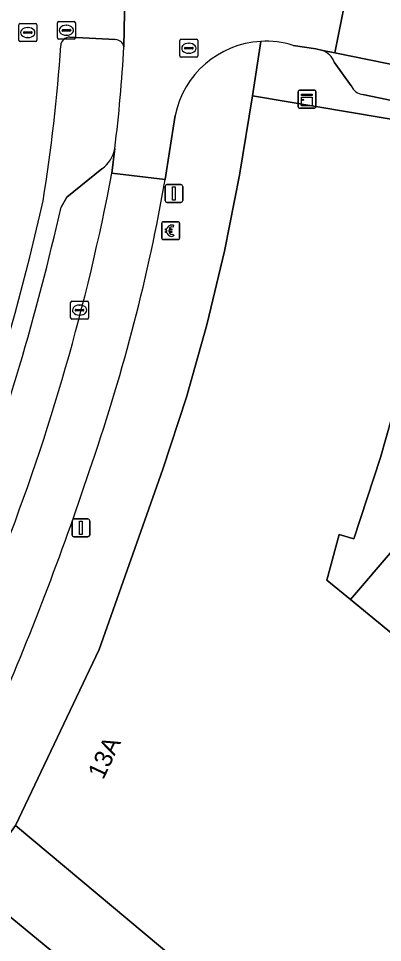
# Model space of a CAD drawing. Extents: x 161772 to 163126, y 383092 to 383917.
# Drawn here: x 161976.8 to 161997.2, y 383318.3 to 383370 of the extents above; entities that cross this region are included whole.
import ezdxf

# ---------------------------------------------------------------- set-up
doc = ezdxf.new("R2010")
doc.units = 0
for name, color, linetype in [('IMGEO_Berm_open', 7, 'Continuous'), ('IMGEO_Betaalautomaat', 7, 'Continuous'), ('IMGEO_Erf', 7, 'Continuous'), ('IMGEO_Fietspad_gesloten', 7, 'Continuous'), ('IMGEO_Kast', 7, 'Continuous'), ('IMGEO_Kolk', 7, 'Continuous'), ('IMGEO_Lichtmast', 7, 'Continuous'), ('IMGEO_Pand', 7, 'Continuous'), ('IMGEO_Pand_nummerreeks', 7, 'Continuous'), ('IMGEO_Parkeervlak_open', 7, 'Continuous'), ('IMGEO_Rijbaan_lokaal_open', 7, 'Continuous'), ('IMGEO_Rioolput', 7, 'Continuous'), ('IMGEO_Voetpad_gesloten', 7, 'Continuous'), ('IMGEO_Voetpad_open', 7, 'Continuous')]:
    doc.layers.add(name, color=color, linetype=linetype)

msp = doc.modelspace()

# ---------------------------------------------------------------- linework, layer by layer
at = {"layer": 'IMGEO_Berm_open'}
for points in [[(161982.223, 383368.825), (161979.667, 383368.952)], [(161979.181, 383359.431), (161979.504, 383359.992), (161981.468, 383361.586)]]:
    msp.add_lwpolyline(points, dxfattribs=at)
for centre, radius, start, end in [((161979.644, 383368.476), 0.477, 87.1961, 178.8948), ((161889.452, 383374.349), 89.906, 350.67766, 356.26045), ((161902.189, 383372.777), 80.632, 352.84076, 356.90464), ((161982.21, 383368.322), 0.503, 11.547, 88.5606), ((161980.531, 383362.98), 1.68, 303.8961, 351.3565), ((161843.108, 383390.109), 138.426, 336.63706, 347.34586), ((161848.959, 383388.745), 133.48, 339.41244, 347.31379)]:
    msp.add_arc(centre, radius, start, end, dxfattribs=at)
at = {"layer": 'IMGEO_Betaalautomaat'}
for p, q in [((161984.898, 383358.62), (161985.739, 383358.62)), ((161985.739, 383358.62), (161984.898, 383358.62)), ((161984.823, 383357.696), (161984.823, 383358.537)), ((161984.823, 383358.537), (161984.823, 383357.696)), ((161985.106, 383358.084), (161985.106, 383358.152)), ((161985.227, 383358.152), (161985.227, 383358.084)), ((161985.485, 383358.425), (161985.468, 383358.325)), ((161985.822, 383358.546), (161985.822, 383357.705)), ((161985.822, 383357.705), (161985.822, 383358.546)), ((161985.748, 383357.621), (161984.907, 383357.621)), ((161984.907, 383357.621), (161985.748, 383357.621)), ((161985.472, 383357.919), (161985.494, 383357.832))]:
    msp.add_line(p, q, dxfattribs=at)
for points in [[(161985.106, 383358.152), (161985.037, 383358.152), (161985.037, 383358.221), (161985.116, 383358.221)], [(161985.111, 383358.015), (161985.037, 383358.015), (161985.037, 383358.084), (161985.106, 383358.084)], [(161985.238, 383358.221), (161985.385, 383358.221), (161985.385, 383358.152), (161985.227, 383358.152)], [(161985.227, 383358.084), (161985.385, 383358.084), (161985.385, 383358.015), (161985.241, 383358.015)]]:
    msp.add_lwpolyline(points, dxfattribs=at)
for centre, radius, start, end in [((161984.901, 383358.543), 0.0779, 92.4484, 184.2845), ((161984.901, 383358.543), 0.0779, 92.4484, 184.2845), ((161985.745, 383358.543), 0.0779, 2.4484, 94.2845), ((161985.745, 383358.543), 0.0779, 2.4484, 94.2845), ((161985.399, 383358.145), 0.293, 73.014, 165.0139), ((161985.405, 383358.158), 0.179, 69.3236, 159.5683), ((161984.901, 383357.699), 0.0779, 182.4484, 274.2845), ((161984.901, 383357.699), 0.0779, 182.4484, 274.2845), ((161985.372, 383358.07), 0.267, 191.8096, 297.0389), ((161985.405, 383358.085), 0.179, 202.7625, 291.8693), ((161985.745, 383357.699), 0.0779, 272.4484, 4.2845), ((161985.745, 383357.699), 0.0779, 272.4484, 4.2845)]:
    msp.add_arc(centre, radius, start, end, dxfattribs=at)
at = {"layer": 'IMGEO_Erf'}
msp.add_lwpolyline([(161998.362, 383349.907), (161997.08, 383345.427), (161995.6, 383340.876), (161994.762, 383341.104), (161994.082, 383338.557), (161995.408, 383337.468), (161997.855, 383340.328)], dxfattribs=at)
for points in [[(162000.534, 383338.156), (161997.855, 383340.328), (161995.408, 383337.468), (162010.273, 383325.262), (162012.665, 383328.248), (162009.958, 383330.454)], [(161976.625, 383324.811), (161976.296, 383324.342), (161976.198, 383324.422), (161973.952, 383321.654), (161983.878, 383313.491), (161986.582, 383316.493)]]:
    msp.add_lwpolyline(points, close=True, dxfattribs=at)
at = {"layer": 'IMGEO_Fietspad_gesloten'}
for points in [[(161982.703, 383368.423), (161982.784, 383372.242)], [(161979.667, 383368.952), (161982.223, 383368.825)]]:
    msp.add_lwpolyline(points, dxfattribs=at)
for centre, radius, start, end in [((161979.644, 383368.476), 0.477, 87.1961, 178.8948), ((161889.452, 383374.349), 89.906, 350.67766, 356.26045), ((161982.21, 383368.322), 0.503, 11.547, 88.5606), ((161843.108, 383390.109), 138.426, 336.63706, 347.34586)]:
    msp.add_arc(centre, radius, start, end, dxfattribs=at)
at = {"layer": 'IMGEO_Kast'}
for p, q in [((161992.468, 383365.059), (161992.468, 383365.9)), ((161992.468, 383365.9), (161992.468, 383365.059)), ((161992.543, 383365.984), (161993.384, 383365.984)), ((161993.384, 383365.984), (161992.543, 383365.984)), ((161993.468, 383365.909), (161993.468, 383365.068)), ((161993.468, 383365.068), (161993.468, 383365.909)), ((161993.393, 383364.984), (161992.552, 383364.984)), ((161992.552, 383364.984), (161993.393, 383364.984))]:
    msp.add_line(p, q, dxfattribs=at)
for points in [[(161992.663, 383365.774), (161993.263, 383365.774), (161993.263, 383365.689), (161992.663, 383365.689), (161992.663, 383365.774)], [(161992.663, 383365.599), (161993.263, 383365.599), (161993.263, 383365.11), (161992.663, 383365.11), (161992.663, 383365.599)]]:
    msp.add_lwpolyline(points, dxfattribs=at)
msp.add_circle((161992.747, 383365.448), 0.0377, dxfattribs=at)
for centre, start, end in [((161992.546, 383365.906), 92.4484, 184.2845), ((161992.546, 383365.906), 92.4484, 184.2845), ((161993.39, 383365.906), 2.4484, 94.2845), ((161993.39, 383365.906), 2.4484, 94.2845), ((161992.546, 383365.062), 182.4484, 274.2845), ((161992.546, 383365.062), 182.4484, 274.2845), ((161993.39, 383365.062), 272.4484, 4.2845), ((161993.39, 383365.062), 272.4484, 4.2845)]:
    msp.add_arc(centre, 0.0779, start, end, dxfattribs=at)
at = {"layer": 'IMGEO_Kolk'}
for p, q in [((161979.72, 383353.247), (161979.72, 383354.099)), ((161979.795, 383354.173), (161980.647, 383354.173)), ((161980.208, 383353.953), (161980.233, 383353.953)), ((161980.721, 383354.099), (161980.721, 383353.247)), ((161979.979, 383353.667), (161979.979, 383353.679)), ((161980.417, 383353.63), (161980.019, 383353.63)), ((161980.022, 383353.716), (161980.42, 383353.716)), ((161980.463, 383353.679), (161980.463, 383353.667)), ((161980.647, 383353.173), (161979.795, 383353.173)), ((161980.231, 383353.393), (161980.206, 383353.393))]:
    msp.add_line(p, q, dxfattribs=at)
for points in [[(161979.72, 383353.247), (161979.72, 383354.099)], [(161979.795, 383354.173), (161980.647, 383354.173)], [(161980.721, 383354.099), (161980.721, 383353.247)], [(161980.647, 383353.173), (161979.795, 383353.173)]]:
    msp.add_lwpolyline(points, dxfattribs=at)
for centre, radius, start, end in [((161979.797, 383354.097), 0.0765, 91.552, 178.448), ((161979.797, 383354.097), 0.0765, 91.552, 178.448), ((161980.645, 383354.097), 0.0765, 1.552, 88.448), ((161980.645, 383354.097), 0.0765, 1.552, 88.448), ((161980.019, 383353.676), 0.0403, 85.8775, 175.7526), ((161980.016, 383353.666), 0.0366, 178.938, 274.7102), ((161980.42, 383353.673), 0.043, 264.8664, 352.4533), ((161980.424, 383353.678), 0.0386, 1.7309, 96.639), ((161979.797, 383353.249), 0.0765, 181.552, 268.448), ((161979.797, 383353.249), 0.0765, 181.552, 268.448), ((161980.645, 383353.249), 0.0765, 271.552, 358.448), ((161980.645, 383353.249), 0.0765, 271.552, 358.448)]:
    msp.add_arc(centre, radius, start, end, dxfattribs=at)
for centre, major_axis, ratio, start_param, end_param in [((161980.207, 383353.673), (-0.387, 0.002), 0.722429, 4.712389, 7.853982), ((161980.232, 383353.673), (-0.39, 0.002), 0.717154, 1.570796, 4.712389)]:
    msp.add_ellipse(centre, major_axis=major_axis, ratio=ratio, start_param=start_param, end_param=end_param, dxfattribs=at)
at = {"layer": 'IMGEO_Lichtmast'}
for p, q in [((161985.113, 383360.702), (161985.903, 383360.702)), ((161985.903, 383360.702), (161985.113, 383360.702)), ((161985.013, 383359.802), (161985.013, 383360.602)), ((161985.013, 383360.602), (161985.013, 383359.802)), ((161986.003, 383360.602), (161986.003, 383359.802)), ((161986.003, 383359.802), (161986.003, 383360.602)), ((161985.903, 383359.702), (161985.113, 383359.702)), ((161985.113, 383359.702), (161985.903, 383359.702)), ((161979.797, 383341.08), (161979.797, 383341.88)), ((161979.797, 383341.88), (161979.797, 383341.08)), ((161979.897, 383341.98), (161980.687, 383341.98)), ((161980.687, 383341.98), (161979.897, 383341.98)), ((161980.787, 383341.88), (161980.787, 383341.08)), ((161980.787, 383341.08), (161980.787, 383341.88)), ((161980.687, 383340.98), (161979.897, 383340.98)), ((161979.897, 383340.98), (161980.687, 383340.98))]:
    msp.add_line(p, q, dxfattribs=at)
for points in [[(161985.433, 383360.577), (161985.583, 383360.577), (161985.583, 383359.827), (161985.433, 383359.827), (161985.433, 383360.577)], [(161980.217, 383341.855), (161980.367, 383341.855), (161980.367, 383341.105), (161980.217, 383341.105), (161980.217, 383341.855)]]:
    msp.add_lwpolyline(points, dxfattribs=at)
for centre, start, end in [((161985.113, 383360.602), 90, 180), ((161985.113, 383360.602), 90, 180), ((161985.903, 383360.602), 0, 90), ((161985.903, 383360.602), 360, 90), ((161985.113, 383359.802), 180, 270), ((161985.113, 383359.802), 180, 270), ((161985.903, 383359.802), 270, 0), ((161985.903, 383359.802), 270, 0), ((161979.897, 383341.88), 90, 180), ((161979.897, 383341.88), 90, 180), ((161980.687, 383341.88), 0, 90), ((161980.687, 383341.88), 360, 90), ((161979.897, 383341.08), 180, 270), ((161979.897, 383341.08), 180, 270), ((161980.687, 383341.08), 270, 0), ((161980.687, 383341.08), 270, 0)]:
    msp.add_arc(centre, 0.1, start, end, dxfattribs=at)
at = {"layer": 'IMGEO_Pand'}
for points in [[(162000.777, 383363.851), (161989.921, 383365.674), (161989.19, 383361.225), (161988.345, 383356.979), (161987.354, 383352.859), (161986.206, 383348.804), (161984.894, 383344.76), (161981.324, 383334.666), (161976.625, 383324.811), (161986.582, 383316.493), (161992.656, 383311.418), (161994.696, 383309.714), (161996.945, 383307.727), (161998.722, 383306.358)], [(162010.273, 383325.262), (161995.408, 383337.468), (161994.082, 383338.557), (161994.762, 383341.104), (161995.6, 383340.876), (161997.08, 383345.427), (161998.362, 383349.907)]]:
    msp.add_lwpolyline(points, dxfattribs=at)
at = {"layer": 'IMGEO_Parkeervlak_open'}
for points in [[(162031.651, 383360.514), (161994.524, 383368.077), (161993.858, 383368.213)], [(161994.496, 383367.56), (161995.443, 383366.224)], [(161996.094, 383365.755), (162028.462, 383359.012), (162029.216, 383359.159), (162030.558, 383360.108)], [(161982.035, 383361.335), (161982.192, 383362.728)], [(161981.468, 383361.586), (161979.504, 383359.992), (161979.181, 383359.431)]]:
    msp.add_lwpolyline(points, dxfattribs=at)
for centre, radius, start, end in [((161993.415, 383367.142), 1.159, 21.1348, 67.5339), ((161996.163, 383366.537), 0.785, 203.4781, 264.9816), ((161980.531, 383362.98), 1.68, 303.8961, 351.3565), ((161862.08, 383384.241), 122.123, 338.69306, 349.18928), ((161848.959, 383388.745), 133.48, 339.41244, 347.31379)]:
    msp.add_arc(centre, radius, start, end, dxfattribs=at)
at = {"layer": 'IMGEO_Rijbaan_lokaal_open'}
for points in [[(161985.786, 383377.081), (161985.559, 383379.831), (161982.536, 383379.669), (161982.74, 383375.487), (161982.784, 383372.242), (161982.703, 383368.423)], [(161992.197, 383368.496), (161993.454, 383368.299), (161993.858, 383368.213), (161994.524, 383368.077), (161995.201, 383371.459)], [(162031.731, 383363.861), (162026.624, 383364.907), (162022.901, 383365.67), (161995.201, 383371.459), (161994.524, 383368.077), (162031.651, 383360.514), (162032.009, 383360.453)], [(161982.192, 383362.728), (161982.035, 383361.335), (161985.023, 383360.985), (161985.252, 383362.558), (161985.579, 383364.573)], [(161985.023, 383360.985), (161982.035, 383361.335)]]:
    msp.add_lwpolyline(points, dxfattribs=at)
for centre, radius, start, end in [((161902.189, 383372.777), 80.632, 352.84076, 356.90464), ((161990.668, 383363.531), 5.195, 93.2604, 168.4345), ((161990.665, 383363.514), 5.212, 72.9076, 93.2137), ((161862.08, 383384.241), 122.123, 338.69306, 349.18928), ((161881.828, 383379.18), 104.786, 341.039, 350.00073), ((161825.152, 383396.521), 164.034, 336.54784, 341.7429)]:
    msp.add_arc(centre, radius, start, end, dxfattribs=at)
at = {"layer": 'IMGEO_Rioolput'}
for p, q in [((161976.818, 383368.789), (161976.818, 383369.641)), ((161976.893, 383369.715), (161977.745, 383369.715)), ((161977.306, 383369.495), (161977.331, 383369.495)), ((161977.819, 383369.641), (161977.819, 383368.789)), ((161978.982, 383368.914), (161978.982, 383369.766)), ((161979.057, 383369.84), (161979.909, 383369.84)), ((161979.47, 383369.62), (161979.495, 383369.62)), ((161979.983, 383369.766), (161979.983, 383368.914)), ((161977.077, 383369.209), (161977.077, 383369.221)), ((161977.515, 383369.172), (161977.117, 383369.172)), ((161977.12, 383369.258), (161977.518, 383369.258)), ((161977.329, 383368.935), (161977.304, 383368.935)), ((161977.561, 383369.221), (161977.561, 383369.209)), ((161979.241, 383369.334), (161979.241, 383369.346)), ((161979.679, 383369.297), (161979.281, 383369.297)), ((161979.284, 383369.383), (161979.682, 383369.383)), ((161979.493, 383369.06), (161979.468, 383369.06)), ((161979.725, 383369.346), (161979.725, 383369.334)), ((161977.745, 383368.715), (161976.893, 383368.715)), ((161979.909, 383368.84), (161979.057, 383368.84)), ((161985.844, 383367.912), (161985.844, 383368.764)), ((161985.919, 383368.838), (161986.771, 383368.838)), ((161986.332, 383368.618), (161986.357, 383368.618)), ((161986.845, 383368.764), (161986.845, 383367.912)), ((161986.103, 383368.332), (161986.103, 383368.344)), ((161986.541, 383368.295), (161986.143, 383368.295)), ((161986.146, 383368.381), (161986.544, 383368.381)), ((161986.355, 383368.058), (161986.33, 383368.058)), ((161986.587, 383368.344), (161986.587, 383368.332)), ((161986.771, 383367.838), (161985.919, 383367.838))]:
    msp.add_line(p, q, dxfattribs=at)
for points in [[(161976.818, 383368.789), (161976.818, 383369.641)], [(161976.893, 383369.715), (161977.745, 383369.715)], [(161977.819, 383369.641), (161977.819, 383368.789)], [(161978.982, 383368.914), (161978.982, 383369.766)], [(161979.057, 383369.84), (161979.909, 383369.84)], [(161979.983, 383369.766), (161979.983, 383368.914)], [(161977.745, 383368.715), (161976.893, 383368.715)], [(161979.909, 383368.84), (161979.057, 383368.84)], [(161985.844, 383367.912), (161985.844, 383368.764)], [(161985.919, 383368.838), (161986.771, 383368.838)], [(161986.845, 383368.764), (161986.845, 383367.912)], [(161986.771, 383367.838), (161985.919, 383367.838)]]:
    msp.add_lwpolyline(points, dxfattribs=at)
for centre, radius, start, end in [((161976.895, 383369.639), 0.0765, 91.552, 178.448), ((161976.895, 383369.639), 0.0765, 91.552, 178.448), ((161977.743, 383369.639), 0.0765, 1.552, 88.448), ((161977.743, 383369.639), 0.0765, 1.552, 88.448), ((161979.059, 383369.764), 0.0765, 91.552, 178.448), ((161979.059, 383369.764), 0.0765, 91.552, 178.448), ((161979.907, 383369.764), 0.0765, 1.552, 88.448), ((161979.907, 383369.764), 0.0765, 1.552, 88.448), ((161977.117, 383369.218), 0.0403, 85.8775, 175.7526), ((161977.114, 383369.208), 0.0366, 178.938, 274.7102), ((161977.518, 383369.215), 0.043, 264.8664, 352.4533), ((161977.522, 383369.22), 0.0386, 1.7309, 96.639), ((161979.281, 383369.343), 0.0403, 85.8775, 175.7526), ((161979.278, 383369.333), 0.0366, 178.938, 274.7102), ((161979.682, 383369.34), 0.043, 264.8664, 352.4533), ((161979.686, 383369.345), 0.0386, 1.7309, 96.639), ((161976.895, 383368.791), 0.0765, 181.552, 268.448), ((161976.895, 383368.791), 0.0765, 181.552, 268.448), ((161977.743, 383368.791), 0.0765, 271.552, 358.448), ((161977.743, 383368.791), 0.0765, 271.552, 358.448), ((161979.059, 383368.916), 0.0765, 181.552, 268.448), ((161979.059, 383368.916), 0.0765, 181.552, 268.448), ((161979.907, 383368.916), 0.0765, 271.552, 358.448), ((161979.907, 383368.916), 0.0765, 271.552, 358.448), ((161985.921, 383368.762), 0.0765, 91.552, 178.448), ((161985.921, 383368.762), 0.0765, 91.552, 178.448), ((161986.769, 383368.762), 0.0765, 1.552, 88.448), ((161986.769, 383368.762), 0.0765, 1.552, 88.448), ((161985.921, 383367.914), 0.0765, 181.552, 268.448), ((161985.921, 383367.914), 0.0765, 181.552, 268.448), ((161986.143, 383368.341), 0.0403, 85.8775, 175.7526), ((161986.14, 383368.331), 0.0366, 178.938, 274.7102), ((161986.544, 383368.338), 0.043, 264.8664, 352.4533), ((161986.548, 383368.343), 0.0386, 1.7309, 96.639), ((161986.769, 383367.914), 0.0765, 271.552, 358.448), ((161986.769, 383367.914), 0.0765, 271.552, 358.448)]:
    msp.add_arc(centre, radius, start, end, dxfattribs=at)
for centre, major_axis, ratio, start_param, end_param in [((161977.305, 383369.215), (-0.387, 0.002), 0.722429, 4.712389, 7.853982), ((161977.33, 383369.215), (-0.39, 0.002), 0.717154, 1.570796, 4.712389), ((161979.469, 383369.34), (-0.387, 0.002), 0.722429, 4.712389, 7.853982), ((161979.494, 383369.34), (-0.39, 0.002), 0.717154, 1.570796, 4.712389), ((161986.331, 383368.338), (-0.387, 0.002), 0.722429, 4.712389, 7.853982), ((161986.356, 383368.338), (-0.39, 0.002), 0.717154, 1.570796, 4.712389)]:
    msp.add_ellipse(centre, major_axis=major_axis, ratio=ratio, start_param=start_param, end_param=end_param, dxfattribs=at)
at = {"layer": 'IMGEO_Voetpad_gesloten'}
for points in [[(161990.373, 383368.718), (161989.921, 383365.674), (162000.777, 383363.851), (162008.596, 383362.237), (162022.202, 383359.485), (162028.881, 383358.134), (162029.829, 383357.939), (162030.694, 383357.595), (162035.617, 383357.251), (162038.775, 383357.03), (162064.395, 383381.925)], [(161993.858, 383368.213), (161993.454, 383368.299), (161992.197, 383368.496)], [(161995.443, 383366.224), (161994.496, 383367.56)], [(162030.558, 383360.108), (162029.216, 383359.159), (162028.462, 383359.012), (161996.094, 383365.755)]]:
    msp.add_lwpolyline(points, dxfattribs=at)
for centre, radius, start, end in [((161990.665, 383363.514), 5.212, 72.9076, 93.2137), ((161993.415, 383367.142), 1.159, 21.1348, 67.5339), ((161996.163, 383366.537), 0.785, 203.4781, 264.9816)]:
    msp.add_arc(centre, radius, start, end, dxfattribs=at)
at = {"layer": 'IMGEO_Voetpad_open'}
for points in [[(161987.354, 383352.859), (161988.345, 383356.979), (161989.19, 383361.225), (161989.921, 383365.674), (161990.373, 383368.718)], [(161985.579, 383364.573), (161985.252, 383362.558), (161985.023, 383360.985)], [(161954.803, 383298.225), (161957.202, 383301.049), (161962.048, 383307.014), (161962.743, 383307.887), (161962.893, 383308.075), (161968.344, 383314.77), (161968.541, 383315.009), (161969.684, 383316.394), (161971.121, 383318.165), (161973.952, 383321.654), (161976.198, 383324.422), (161976.296, 383324.342), (161976.625, 383324.811), (161981.324, 383334.666), (161984.894, 383344.76), (161986.206, 383348.804), (161987.354, 383352.859)], [(161983.878, 383313.491), (161973.952, 383321.654), (161971.121, 383318.165)]]:
    msp.add_lwpolyline(points, dxfattribs=at)
for centre, radius, start, end in [((161990.668, 383363.531), 5.195, 93.2604, 168.4345), ((161881.828, 383379.18), 104.786, 341.039, 350.00073), ((161825.152, 383396.521), 164.034, 336.54784, 341.7429)]:
    msp.add_arc(centre, radius, start, end, dxfattribs=at)

# ---------------------------------------------------------------- texts
at = {"layer": 'IMGEO_Pand_nummerreeks'}
msp.add_text('13A', height=1, rotation=64.876, dxfattribs=at).set_placement((161981.545, 383327.336))

doc.saveas('drawing.dxf')
